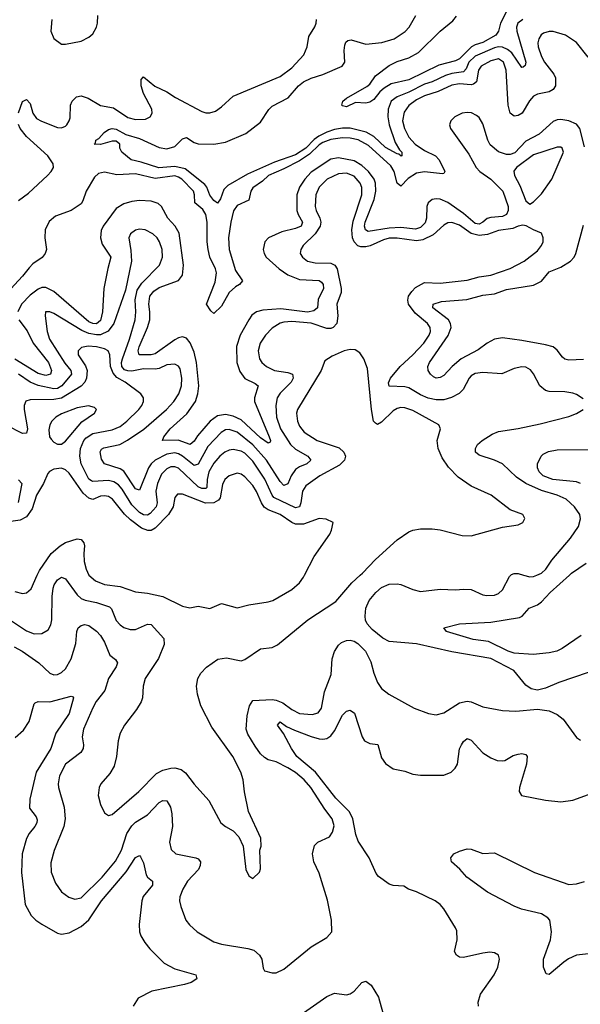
# Model space of a CAD drawing. Header units: inches. Extents: x 1694797 to 1849917, y 907313 to 1017959.
# Tile 428 of 656: x 1743916 to 1746789, y 1007799 to 1012849. Entities that reach past the tile are written whole.
import ezdxf

# ---------------------------------------------------------------- set-up
doc = ezdxf.new("R2010")
doc.units = ezdxf.units.IN
doc.header["$MEASUREMENT"] = 0
doc.layers.add('B7040', color=7, linetype='Continuous')
doc.layers.add('B7041', color=7, linetype='Continuous')

msp = doc.modelspace()

# ---------------------------------------------------------------- linework, layer by layer
at = {"layer": 'B7040', "color": 5}
for points, elevation in [([(1743869.4, 1009769.4), (1743950, 1009713.6), (1743990, 1009699.4), (1744030, 1009700.2), (1744061, 1009719), (1744075.4, 1009744.6), (1744080.5, 1009770), (1744081.9, 1009890), (1744086.8, 1009933.2), (1744091.6, 1009950), (1744110, 1009976.5), (1744130, 1009988.9), (1744150, 1009981.1), (1744210, 1009898), (1744230, 1009879.5), (1744251, 1009871), (1744310, 1009859.6), (1744376.6, 1009836.6), (1744386.3, 1009826.3), (1744410, 1009767.5), (1744430, 1009744.6), (1744450, 1009730.9), (1744481.5, 1009721.5), (1744510, 1009721.7), (1744570, 1009748.5), (1744590, 1009747.3), (1744654.7, 1009674.7), (1744656.2, 1009643.8), (1744627, 1009573), (1744558.9, 1009470), (1744548.9, 1009430), (1744544.9, 1009370), (1744538.3, 1009350), (1744515.2, 1009310), (1744453.1, 1009230), (1744430.3, 1009190), (1744419.6, 1009150), (1744411.5, 1009070), (1744399.8, 1009020.2), (1744376.9, 1008983.1), (1744331.7, 1008930), (1744322.3, 1008910), (1744317.4, 1008870), (1744330, 1008822.8), (1744350, 1008780.7), (1744370, 1008767.7), (1744390, 1008772.4), (1744525.7, 1008890), (1744617.2, 1008982.8), (1744650, 1009000.2), (1744689.9, 1009010.1), (1744710.9, 1009010.9), (1744743.1, 1009003.1), (1744766.3, 1008986.3), (1744810, 1008927), (1744884.7, 1008844.7), (1744947.3, 1008730), (1744970, 1008710.6), (1745010, 1008688), (1745038.2, 1008658.2), (1745061.6, 1008610), (1745074.8, 1008490), (1745090, 1008458), (1745110, 1008444.7), (1745144, 1008476), (1745150, 1008494), (1745147.3, 1008590), (1745152.6, 1008610), (1745150.9, 1008650), (1745087.9, 1008787.9), (1745067.9, 1008887.9), (1745061.5, 1008950), (1745049, 1008990), (1745007.3, 1009070), (1744900.1, 1009220.1), (1744843.7, 1009330), (1744827, 1009390), (1744821.8, 1009430), (1744828.6, 1009470), (1744843.6, 1009496.4), (1744872.7, 1009527.3), (1744931, 1009569), (1744975.2, 1009575.3), (1745050, 1009559.7), (1745070, 1009567.6), (1745150, 1009622), (1745210, 1009628.7), (1745237.4, 1009642.6), (1745392.3, 1009770), (1745535.2, 1009864.8), (1745618.8, 1009961.2), (1745661.6, 1010000)], 860), ([(1743890, 1009915.4), (1743930, 1009904.9), (1743950, 1009909.2), (1743975.3, 1009930), (1744006, 1010000)], 880), ([(1744269.8, 1010000), (1744270, 1009999.6), (1744304.6, 1009970), (1744350, 1009952.4), (1744430, 1009941.9), (1744510, 1009913.4), (1744570, 1009907.3), (1744650, 1009890.2), (1744750, 1009840.8), (1744788, 1009832), (1744830, 1009840.3), (1744890, 1009828.8), (1744950, 1009854.9), (1745030, 1009832.6), (1745090, 1009847.8), (1745190, 1009862.8), (1745213.6, 1009870), (1745310, 1009927), (1745350, 1009960.4), (1745371, 1009990), (1745376.1, 1010000)], 880), ([(1746830, 1009500.8), (1746678.8, 1009450), (1746610, 1009419.6), (1746570, 1009409.5), (1746536.6, 1009416.6), (1746510, 1009434.7), (1746448.6, 1009510), (1746330, 1009572.6), (1746130, 1009606.1), (1745950, 1009647.5), (1745810, 1009660.3), (1745777, 1009677), (1745721.5, 1009721.5), (1745696.9, 1009750), (1745688.4, 1009768.4), (1745685.8, 1009790), (1745689.9, 1009830), (1745707.3, 1009870), (1745740.8, 1009910), (1745770, 1009935.9), (1745810, 1009952.9), (1745850, 1009955.8), (1745870, 1009952.6), (1745930, 1009926.9), (1745970, 1009916.5), (1746070, 1009927.2), (1746150, 1009924.7), (1746190, 1009928.2), (1746230, 1009925.5), (1746290, 1009899.6), (1746310, 1009895.6), (1746350, 1009896.9), (1746370, 1009904.9), (1746390, 1009923.7), (1746426.5, 1009993.5), (1746433.8, 1010000)], 840), ([(1746794, 1009690), (1746696.1, 1009623.9), (1746669.3, 1009610.7), (1746630, 1009600.7), (1746547.8, 1009592.2), (1746450, 1009599.1), (1746418.8, 1009610), (1746319.1, 1009659.1), (1746239.5, 1009670), (1746102.7, 1009710), (1746089.2, 1009730), (1746169.8, 1009750.2), (1746330, 1009758.3), (1746477.1, 1009782.9), (1746490.8, 1009790), (1746526.3, 1009830), (1746570, 1009846.8), (1746590, 1009862.3), (1746635.4, 1009910), (1746733.1, 1010000)], 820), ([(1746498.4, 1010000), (1746530, 1009991.1), (1746550, 1009993.2), (1746566, 1010000)], 840), ([(1743887.5, 1009632.5), (1743927.7, 1009610), (1744014, 1009550), (1744070, 1009497.2), (1744090, 1009489.3), (1744110, 1009490.2), (1744130, 1009500.2), (1744150, 1009519.7), (1744179.9, 1009570), (1744203.8, 1009650), (1744209.1, 1009710.9), (1744215.4, 1009730), (1744230, 1009741.3), (1744250, 1009746.4), (1744270, 1009741.1), (1744310, 1009712.1), (1744330, 1009690.2), (1744350, 1009656.9), (1744377.3, 1009590), (1744406.6, 1009566.6), (1744417.3, 1009550), (1744410.9, 1009530), (1744370.8, 1009470), (1744351.3, 1009408.7), (1744308.3, 1009351.7), (1744290, 1009319.7), (1744242.2, 1009210), (1744236.3, 1009170), (1744243, 1009130), (1744241.5, 1009110), (1744229.2, 1009090), (1744150, 1009030.8), (1744118.9, 1008970), (1744112.1, 1008930), (1744114.7, 1008910), (1744143.7, 1008810), (1744149.4, 1008750), (1744141.8, 1008710), (1744093.2, 1008586.8), (1744075, 1008525), (1744076.7, 1008476.7), (1744099.6, 1008419.6), (1744130, 1008375.6), (1744167.4, 1008347.4), (1744198.2, 1008338.2), (1744230, 1008344.7), (1744338.1, 1008450), (1744407, 1008533), (1744437.2, 1008590), (1744464.9, 1008675.1), (1744490, 1008714.6), (1744510, 1008733.6), (1744570, 1008770.9), (1744630, 1008834.3), (1744650, 1008844.2), (1744670, 1008841.7), (1744689.2, 1008810), (1744695.2, 1008775.2), (1744699.2, 1008710), (1744684.1, 1008630), (1744692.1, 1008592.1), (1744716.3, 1008570), (1744818, 1008550), (1744830, 1008544.7), (1744843.2, 1008530), (1744841.4, 1008510), (1744831.8, 1008490), (1744775.5, 1008430), (1744752.4, 1008390), (1744736.9, 1008350), (1744735.6, 1008330), (1744741.1, 1008301.1), (1744767.2, 1008230), (1744785.9, 1008205.9), (1744826, 1008170), (1744910, 1008119.1), (1744950, 1008106.9), (1745084.8, 1008084.8), (1745115.8, 1008075.8), (1745144.9, 1008050), (1745156.3, 1008030), (1745164, 1007984), (1745170.8, 1007970.8), (1745210, 1007960.5), (1745230, 1007960.4), (1745270, 1007978.4), (1745410, 1008093.4), (1745490, 1008140.5), (1745516.2, 1008170), (1745514, 1008230), (1745493.4, 1008333.4), (1745450.8, 1008470.8), (1745423.5, 1008530), (1745417, 1008570), (1745427, 1008613), (1745444, 1008630), (1745502.9, 1008657.1), (1745518.7, 1008681.3), (1745526.7, 1008713.3), (1745517.4, 1008750), (1745479.6, 1008799.6), (1745407.7, 1008910), (1745374.3, 1008950), (1745330, 1008987.2), (1745290, 1009011.6), (1745230, 1009042), (1745190, 1009052.4), (1745170, 1009065.3), (1745150, 1009084.1), (1745122.1, 1009122.1), (1745084.8, 1009184.8), (1745077.3, 1009210), (1745081.1, 1009278.9), (1745094.2, 1009330), (1745110, 1009356.1), (1745210, 1009362.4), (1745230, 1009359.4), (1745264.4, 1009344.4), (1745310.2, 1009310), (1745350, 1009290.1), (1745415, 1009285), (1745446.1, 1009293.9), (1745461.9, 1009318.1), (1745478.3, 1009401.7), (1745512.6, 1009490), (1745517.2, 1009570), (1745530, 1009608.8), (1745550, 1009640.3), (1745565.9, 1009654.1), (1745590, 1009665), (1745610, 1009665.8), (1745630, 1009661.1), (1745648.8, 1009650), (1745687.9, 1009610), (1745714.7, 1009554.7), (1745730, 1009497.3), (1745749.4, 1009449.4), (1745770, 1009418.4), (1745807.7, 1009390), (1745937.1, 1009317.1), (1746010.3, 1009290.3), (1746050, 1009284.2), (1746090, 1009294), (1746170, 1009345), (1746210, 1009353.8), (1746230.1, 1009350.1), (1746290, 1009324), (1746390, 1009305.3), (1746458, 1009302), (1746570, 1009313), (1746630, 1009303.7), (1746670, 1009285.7), (1746701, 1009261), (1746770, 1009167.7), (1746790, 1009152.7)], 840), ([(1743892.8, 1009167.2), (1743934.8, 1009205.2), (1743963.8, 1009250), (1743990, 1009340.5), (1743994.8, 1009345.3), (1744010, 1009351.4), (1744070, 1009349.2), (1744179.2, 1009379.2), (1744190, 1009376), (1744191.2, 1009370), (1744168.6, 1009290), (1744100.7, 1009190), (1744075.4, 1009110), (1743999.6, 1008990), (1743966.8, 1008850), (1743965.1, 1008805.1), (1743999.6, 1008759.6), (1744005.1, 1008745.1), (1744003.9, 1008730), (1743992.9, 1008710), (1743964.4, 1008675.6), (1743950.1, 1008649.9), (1743928.1, 1008570), (1743925.1, 1008474.9), (1743943.5, 1008310), (1743974.4, 1008254.4), (1743998.7, 1008230), (1744029.4, 1008209.4), (1744110, 1008162.8), (1744130, 1008157.8), (1744170, 1008165.9), (1744230, 1008197.8), (1744270, 1008232.1), (1744334.6, 1008330), (1744461.1, 1008478.9), (1744510, 1008551.7), (1744530, 1008561.3), (1744535, 1008555), (1744550, 1008524.9), (1744563.5, 1008463.5), (1744570.8, 1008450.8), (1744597, 1008430), (1744597.1, 1008417.1), (1744596.5, 1008410), (1744549.2, 1008350.8), (1744541.2, 1008330), (1744527.7, 1008207.7), (1744530.2, 1008170.2), (1744536.9, 1008150), (1744556.4, 1008116.4), (1744583.1, 1008083.1), (1744656.9, 1008010), (1744710, 1007980.9), (1744818, 1007950), (1744823.1, 1007930), (1744794.9, 1007910), (1744760.3, 1007899.7), (1744593.6, 1007866.4), (1744523.1, 1007830), (1744496.5, 1007790)], 820), ([(1746267.6, 1007790), (1746265.5, 1007810), (1746278.3, 1007850), (1746348, 1007950), (1746366, 1007990), (1746375.1, 1008030), (1746369.4, 1008050), (1746350, 1008062.4), (1746325.9, 1008065.9), (1746290, 1008061.6), (1746190, 1008038.1), (1746170, 1008041), (1746154, 1008050), (1746144.8, 1008070), (1746157.4, 1008130), (1746155.6, 1008175.6), (1746150, 1008191.5), (1746090, 1008287.6), (1746070.9, 1008310), (1746046, 1008330), (1745950, 1008374.9), (1745909.2, 1008389.2), (1745885.2, 1008405.2), (1745830, 1008407.9), (1745810, 1008414.2), (1745754.3, 1008454.3), (1745742.4, 1008470), (1745707.7, 1008550), (1745650, 1008635.1), (1745638.5, 1008670), (1745623.7, 1008750), (1745605.8, 1008785.8), (1745536.6, 1008856.6), (1745431.2, 1008990), (1745335.8, 1009070), (1745308.7, 1009110), (1745267.6, 1009187.6), (1745236.9, 1009230), (1745250, 1009246.7), (1745283.8, 1009223.8), (1745324.5, 1009204.5), (1745410, 1009172.3), (1745450, 1009160.9), (1745470, 1009158.6), (1745490, 1009162.3), (1745510, 1009175), (1745530, 1009200.7), (1745570, 1009281.7), (1745590, 1009301.7), (1745610, 1009307.2), (1745631.7, 1009291.7), (1745671.3, 1009171.3), (1745683.2, 1009150), (1745710, 1009136.8), (1745750.8, 1009130.8), (1745770, 1009062), (1745790, 1009034.2), (1745830, 1009006.5), (1745890, 1008993.7), (1745930, 1008979.5), (1745970, 1008973.4), (1746090, 1008974.3), (1746126.6, 1008990), (1746148.4, 1009010), (1746158.9, 1009030), (1746170.6, 1009109.4), (1746179.3, 1009130), (1746190, 1009147), (1746210, 1009162.6), (1746230, 1009153.1), (1746290, 1009088.7), (1746330, 1009063), (1746363, 1009050), (1746390, 1009046.9), (1746402, 1009050), (1746445.7, 1009074.3), (1746470, 1009081.5), (1746490, 1009084.7), (1746510, 1009080.4), (1746516.1, 1009070), (1746514, 1009030), (1746477, 1008910), (1746475.5, 1008890), (1746487.3, 1008870), (1746610, 1008845.7), (1746690, 1008837.4), (1746750, 1008846), (1746850, 1008882.2)], 820), ([(1746910, 1008066.1), (1746770, 1008049.9), (1746728.3, 1008031.7), (1746704.5, 1008015.5), (1746630, 1007951.6), (1746614.2, 1007954.2), (1746600.9, 1007990), (1746600.6, 1008030), (1746636.7, 1008130), (1746641.2, 1008170), (1746632.6, 1008230), (1746622.7, 1008242.8), (1746590, 1008262.6), (1746487.5, 1008287.5), (1746450, 1008301.5), (1746313.3, 1008373.3), (1746207, 1008450), (1746172.3, 1008492.3), (1746128.7, 1008530), (1746125.7, 1008550), (1746141.3, 1008570), (1746170, 1008584.7), (1746210, 1008596.1), (1746230, 1008594), (1746290, 1008572), (1746350, 1008575.3), (1746555.1, 1008475.1), (1746730, 1008413.8), (1746770, 1008416.1), (1746811, 1008429)], 780), ([(1745370, 1007754.9), (1745490, 1007839), (1745530, 1007856.5), (1745590, 1007847.6), (1745610, 1007851.7), (1745630, 1007865.7), (1745670, 1007910.4), (1745690, 1007918), (1745717.3, 1007897.3), (1745755.3, 1007835.3), (1745784.9, 1007724.9)], 820)]:
    msp.add_lwpolyline(points, dxfattribs=dict(at, elevation=elevation))
at = {"layer": 'B7041', "color": 5}
for points, elevation in [([(1744080.5, 1012850), (1744075.2, 1012790), (1744091.4, 1012751.4), (1744130, 1012723.7), (1744150, 1012723.1), (1744230, 1012739), (1744270, 1012758.3), (1744290, 1012776.5), (1744309.8, 1012810), (1744314.2, 1012830), (1744316.1, 1012870)], 820), ([(1746494.5, 1012850), (1746469.5, 1012830), (1746462.1, 1012810), (1746463.4, 1012790), (1746510.1, 1012630), (1746506.8, 1012613.2), (1746495.4, 1012604.6), (1746490, 1012603.1), (1746437.8, 1012677.8), (1746416.2, 1012696.2), (1746390, 1012706.9), (1746370, 1012708.9), (1746350, 1012704.6), (1746250, 1012661.8), (1746218.4, 1012630), (1746203.3, 1012596.7), (1746190, 1012580.6), (1746130, 1012572.9), (1746097.3, 1012562.7), (1746030, 1012530.2), (1745990, 1012517.1), (1745910, 1012476.5), (1745850, 1012453.6), (1745820.3, 1012430), (1745804.9, 1012390), (1745803.2, 1012350), (1745808.8, 1012310), (1745839.5, 1012219.5), (1745861.8, 1012181.8), (1745873.8, 1012170), (1745874.8, 1012150), (1745871.1, 1012148.9), (1745859.1, 1012159.1), (1745850, 1012160.3), (1745790, 1012193.8), (1745730, 1012250), (1745692.2, 1012272.2), (1745610, 1012292.5), (1745570, 1012292.8), (1745530, 1012284.7), (1745490, 1012272.6), (1745448.1, 1012251.9), (1745425.3, 1012234.7), (1745382.1, 1012190), (1745330, 1012155.7), (1745221.8, 1012118.2), (1745083, 1012057), (1744982.2, 1011997.8), (1744962.1, 1011977.9), (1744944.2, 1011930), (1744930, 1011907.4), (1744910, 1011922), (1744890, 1011948.3), (1744874.5, 1011990), (1744864.2, 1012004.2), (1744763.2, 1012083.2), (1744710, 1012095.1), (1744628.6, 1012088.6), (1744538.6, 1012118.6), (1744487, 1012130), (1744439, 1012170), (1744429.2, 1012190), (1744429.2, 1012210), (1744410, 1012226), (1744390, 1012225.1), (1744330, 1012208.3), (1744298, 1012210), (1744304.7, 1012215.3), (1744306.6, 1012230), (1744321.5, 1012238.6), (1744348, 1012270), (1744370, 1012284.6), (1744389.2, 1012290.8), (1744410, 1012287.1), (1744460.4, 1012260.4), (1744530, 1012239.8), (1744630, 1012193.2), (1744670, 1012186.8), (1744710, 1012198.6), (1744750, 1012237), (1744770, 1012244.2), (1744810, 1012218.4), (1744830, 1012212.3), (1744910, 1012210.6), (1744970, 1012220.7), (1745074.3, 1012265.7), (1745150, 1012323.8), (1745192.1, 1012387.9), (1745210, 1012405.7), (1745292.2, 1012447.8), (1745345.3, 1012510), (1745369.9, 1012530.1), (1745410, 1012548.8), (1745470, 1012567), (1745568.7, 1012610), (1745582.6, 1012630), (1745579.5, 1012690), (1745582.7, 1012717.3), (1745587.4, 1012732.6), (1745598.2, 1012741.8), (1745615.4, 1012744.6), (1745690, 1012723.1), (1745771.4, 1012731.4), (1745834.5, 1012750), (1745891.8, 1012788.2), (1745911.2, 1012810), (1745946, 1012870)], 760), ([(1746410.1, 1012889.9), (1746380.5, 1012830), (1746370.1, 1012789.9), (1746356.9, 1012770), (1746290, 1012732), (1746250, 1012720.1), (1746230.7, 1012709.3), (1746170, 1012648.3), (1746150, 1012637.2), (1746064.5, 1012615.5), (1745910, 1012540.8), (1745819.5, 1012520.5), (1745783, 1012497), (1745761.7, 1012478.3), (1745730, 1012438.9), (1745710, 1012425.1), (1745690, 1012421.1), (1745636.1, 1012423.9), (1745590, 1012402.4), (1745570, 1012406), (1745567, 1012410), (1745572.3, 1012430), (1745590, 1012445.5), (1745694.7, 1012505.3), (1745710, 1012518.4), (1745739.5, 1012560.5), (1745810, 1012614.5), (1745850, 1012634), (1745910, 1012653), (1745959.1, 1012680.9), (1746071.2, 1012790), (1746136.4, 1012843.6), (1746154.1, 1012865.9)], 740), ([(1743909.9, 1012370.1), (1743930, 1012428.4), (1743950, 1012438.9), (1743970, 1012418), (1743982.9, 1012370), (1744002.1, 1012342.1), (1744027.7, 1012327.7), (1744110, 1012296.4), (1744130, 1012294.2), (1744150, 1012301.7), (1744157.5, 1012310), (1744169.9, 1012330), (1744173.9, 1012346.1), (1744176.7, 1012410), (1744183.8, 1012430), (1744207.1, 1012452.9), (1744230, 1012457.4), (1744266.6, 1012446.6), (1744330, 1012407.9), (1744396.4, 1012396.4), (1744470, 1012347.8), (1744510, 1012337.5), (1744561, 1012339), (1744584.4, 1012350), (1744594.9, 1012370), (1744593, 1012390), (1744549.9, 1012469.9), (1744538.1, 1012510), (1744537.7, 1012542.3), (1744550, 1012556), (1744607.5, 1012507.5), (1744670, 1012478.6), (1744714.7, 1012450), (1744850, 1012378.5), (1744870, 1012370.3), (1744890, 1012370.3), (1744920.1, 1012379.9), (1744950, 1012401.3), (1745010, 1012457.1), (1745250, 1012557.6), (1745310, 1012601.3), (1745371.4, 1012668.6), (1745388.6, 1012710), (1745397.6, 1012762.4), (1745428.1, 1012811.9), (1745435.3, 1012830), (1745436.8, 1012850)], 780), ([(1746830, 1012656.4), (1746770, 1012730.9), (1746714, 1012770), (1746650, 1012787.8), (1746630, 1012788.8), (1746600.8, 1012779.2), (1746589, 1012771), (1746576.5, 1012750), (1746571.8, 1012730), (1746573.2, 1012710), (1746590, 1012659.5), (1746605.1, 1012630), (1746653.4, 1012570), (1746661.1, 1012550), (1746661.8, 1012510), (1746650.1, 1012490), (1746630, 1012478.7), (1746570, 1012466.7), (1746550, 1012456), (1746528.3, 1012431.7), (1746490.9, 1012370), (1746470, 1012357.8), (1746450, 1012354.4), (1746428.8, 1012370), (1746420.1, 1012410), (1746409.5, 1012590), (1746396, 1012630), (1746370, 1012647.3), (1746330, 1012637.3), (1746280.4, 1012610), (1746267.2, 1012590), (1746256.2, 1012530), (1746241.4, 1012518.6), (1746230, 1012514.5), (1746170, 1012519.8), (1746130, 1012513.2), (1746060.3, 1012479.7), (1745990, 1012458.4), (1745950, 1012438.1), (1745911, 1012409), (1745885.8, 1012374.2), (1745877.8, 1012330), (1745888.4, 1012290), (1745910, 1012246.8), (1745942.5, 1012210), (1745990, 1012177.5), (1746046.3, 1012150), (1746065.9, 1012130), (1746094, 1012070), (1746090, 1012060.4), (1746082.7, 1012057.3), (1745990, 1012067.5), (1745950, 1012061.7), (1745906.7, 1012033.3), (1745870, 1011994.2), (1745850, 1012009.7), (1745835.8, 1012070), (1745818.7, 1012098.7), (1745703.2, 1012203.2), (1745650, 1012232.4), (1745610, 1012240.9), (1745570, 1012242.9), (1745510, 1012234.7), (1745470, 1012219.1), (1745450, 1012206.5), (1745400.7, 1012159.3), (1745350, 1012125.1), (1745270, 1012083.9), (1745190.1, 1012050), (1745159.5, 1012020.5), (1745110, 1011985.5), (1745100.4, 1011970), (1745090, 1011922.4), (1745030, 1011895.4), (1745012.2, 1011867.8), (1744998, 1011810), (1744985.9, 1011730), (1744989.2, 1011670), (1745022.5, 1011562.5), (1745057.8, 1011510), (1745041.8, 1011490), (1745021.3, 1011478.7), (1744989.8, 1011450.2), (1744950, 1011379.5), (1744910, 1011341.7), (1744894.6, 1011354.6), (1744873.7, 1011390), (1744917.9, 1011502.1), (1744924.4, 1011550), (1744919.3, 1011570), (1744889.9, 1011630), (1744881, 1011670), (1744875.8, 1011710), (1744876.7, 1011810), (1744870.3, 1011850), (1744854.8, 1011874.8), (1744813.3, 1011910), (1744811.5, 1011950), (1744805.7, 1011970), (1744747, 1012030), (1744730, 1012041.4), (1744710, 1012047.1), (1744610, 1012033.3), (1744510, 1012058.4), (1744413.7, 1012053.7), (1744350, 1012067.1), (1744320.3, 1012059.7), (1744299.8, 1012040.2), (1744256.3, 1011970), (1744239.8, 1011920.2), (1744230, 1011904.4), (1744180.2, 1011870), (1744098.6, 1011841.4), (1744066.6, 1011813.4), (1744046.3, 1011770), (1744044.8, 1011730), (1744053.4, 1011670), (1744046.4, 1011650), (1744030.9, 1011629.1), (1743983.8, 1011596.2), (1743963.5, 1011576.5), (1743930, 1011533), (1743850, 1011446.5)], 780), ([(1746810, 1012197), (1746786.7, 1012290), (1746770, 1012312), (1746730.3, 1012330.3), (1746690, 1012336.9), (1746670, 1012334.8), (1746650, 1012326.3), (1746577.8, 1012262.2), (1746510, 1012226.2), (1746454.1, 1012165.9), (1746430, 1012157), (1746410, 1012157), (1746370, 1012171.5), (1746327.2, 1012207.2), (1746314.5, 1012230), (1746290, 1012314.5), (1746270, 1012347.1), (1746257.3, 1012357.3), (1746230.7, 1012370.7), (1746210, 1012373.4), (1746184.2, 1012370), (1746145.6, 1012350), (1746126.2, 1012330), (1746119.4, 1012310), (1746123.2, 1012290), (1746218.2, 1012158.2), (1746255, 1012090), (1746273.6, 1012070), (1746330.3, 1012030.3), (1746391.6, 1011970), (1746419.4, 1011890), (1746419.9, 1011870), (1746410, 1011848.7), (1746390, 1011839), (1746330, 1011834.3), (1746311.5, 1011828.5), (1746290, 1011809.9), (1746270, 1011799.9), (1746250, 1011802.8), (1746190, 1011855.2), (1746110, 1011911.5), (1746070, 1011928.6), (1746050, 1011930.4), (1746030, 1011925.9), (1746008.9, 1011910), (1746002.4, 1011890), (1746001.4, 1011830), (1745993.1, 1011806.9), (1745970, 1011782.9), (1745945.1, 1011774.9), (1745870, 1011783), (1745810, 1011780.2), (1745702.1, 1011762.1), (1745688, 1011770), (1745683.6, 1011790), (1745685.7, 1011810), (1745733.1, 1011926.9), (1745741.9, 1011970), (1745738.9, 1012010), (1745732.5, 1012030), (1745704.2, 1012070), (1745670, 1012100.8), (1745630, 1012124.8), (1745550, 1012140.2), (1745510, 1012133), (1745410, 1012065.8), (1745377, 1012030), (1745349.2, 1011990), (1745336, 1011950), (1745336.3, 1011870), (1745342.4, 1011850), (1745365.1, 1011810), (1745358, 1011790), (1745330, 1011777.9), (1745259.8, 1011760.2), (1745191.4, 1011730), (1745171.4, 1011708.6), (1745163.9, 1011670), (1745168.1, 1011650), (1745179.8, 1011630), (1745245.6, 1011570), (1745290, 1011540.1), (1745350, 1011515.7), (1745450, 1011511.1), (1745462.3, 1011502.3), (1745470.5, 1011490.5), (1745472.1, 1011470), (1745445.7, 1011414.3), (1745441.7, 1011370), (1745423.8, 1011356.2), (1745390.6, 1011349.4), (1745253.5, 1011366.5), (1745161.7, 1011358.3), (1745129.7, 1011350.3), (1745106.3, 1011333.7), (1745090.1, 1011309.9), (1745045.2, 1011230), (1745027.5, 1011172.5), (1745029.2, 1011090), (1745043.6, 1011043.6), (1745070, 1011008.3), (1745122.8, 1010982.8), (1745138.2, 1010970), (1745118.6, 1010910), (1745119.3, 1010890), (1745194.1, 1010710), (1745201.6, 1010690), (1745199, 1010681), (1745190, 1010677.2), (1745150, 1010704.3), (1745050, 1010796.4), (1745010, 1010815.4), (1744970, 1010823.9), (1744930, 1010817), (1744892.1, 1010790), (1744826.3, 1010713.7), (1744810, 1010686.6), (1744790, 1010669.3), (1744727.6, 1010692.4), (1744648, 1010690), (1744655.1, 1010710), (1744687.5, 1010750), (1744772.8, 1010827.2), (1744816, 1010890), (1744828.7, 1010930), (1744833.3, 1010970), (1744822.2, 1011090), (1744810, 1011143.9), (1744790, 1011191.4), (1744770, 1011215.7), (1744750, 1011222.1), (1744730, 1011217.6), (1744710, 1011205.9), (1744610, 1011135), (1744590, 1011128.9), (1744527.4, 1011130), (1744523.2, 1011150), (1744528.5, 1011170), (1744570.7, 1011269.3), (1744582.3, 1011310), (1744583.1, 1011350), (1744577.3, 1011390), (1744582.5, 1011430), (1744603, 1011457), (1744630, 1011475.5), (1744730, 1011510.2), (1744750, 1011537.6), (1744754.6, 1011590), (1744732.9, 1011752.9), (1744712.2, 1011790), (1744674.9, 1011830), (1744642, 1011890), (1744625.6, 1011905.6), (1744590, 1011918), (1744530, 1011922), (1744490, 1011916.7), (1744450, 1011904), (1744410, 1011881), (1744343.8, 1011790), (1744333, 1011767), (1744329.3, 1011730), (1744337.7, 1011697.7), (1744383.6, 1011630), (1744366.8, 1011573.2), (1744346.2, 1011470), (1744340.2, 1011350), (1744330, 1011305.4), (1744310, 1011289.3), (1744290, 1011289.9), (1744270, 1011299.3), (1744090, 1011454.2), (1744050, 1011475.8), (1744030, 1011475.6), (1744010, 1011465.8), (1743970, 1011436.2), (1743925.6, 1011390), (1743906.1, 1011350)], 820), ([(1743910, 1011921), (1743960.5, 1011959.5), (1744058.1, 1012050), (1744077.5, 1012070), (1744088.2, 1012090), (1744087.2, 1012110), (1744060.2, 1012150), (1743950.9, 1012250), (1743917.6, 1012290), (1743909.5, 1012310.5)], 780), ([(1746804.1, 1010904.1), (1746770, 1010926.6), (1746750, 1010933.6), (1746710, 1010940.5), (1746630, 1010941.4), (1746610, 1010947.4), (1746582.3, 1010970), (1746550, 1011031.5), (1746533.3, 1011053.3), (1746510, 1011066.4), (1746490, 1011068.7), (1746450, 1011058.8), (1746387.5, 1011032.5), (1746290, 1011038.4), (1746250, 1011033.2), (1746230, 1011021.8), (1746219.4, 1011010), (1746188.3, 1010951.7), (1746168.9, 1010931.1), (1746129.1, 1010910.9), (1746090, 1010899.5), (1746050, 1010898.4), (1746010, 1010907), (1745970, 1010924.9), (1745910, 1010961.3), (1745890, 1010966.3), (1745810, 1010968.9), (1745805.5, 1010985.5), (1745816.8, 1011010), (1745865, 1011070), (1745931, 1011130), (1745987, 1011190), (1746013.7, 1011230), (1746020.8, 1011250), (1746019.9, 1011270), (1746005.7, 1011290), (1745943.2, 1011343.2), (1745909.3, 1011390), (1745904.3, 1011410), (1745909, 1011430), (1745924.8, 1011455.2), (1745944.5, 1011475.5), (1745990, 1011500.1), (1746070, 1011498.1), (1746210, 1011513.5), (1746270, 1011530.1), (1746330, 1011537.9), (1746430, 1011572.9), (1746501.6, 1011610), (1746570, 1011663.7), (1746589.7, 1011690), (1746598.3, 1011710), (1746598.9, 1011730), (1746590, 1011754.5), (1746549, 1011770), (1746511.5, 1011791.5), (1746494.1, 1011794.1), (1746470, 1011789.7), (1746442.7, 1011777.3), (1746370, 1011767.9), (1746312.8, 1011747.2), (1746270, 1011741.6), (1746230, 1011752.6), (1746170, 1011794.5), (1746130, 1011809.2), (1746110, 1011807.3), (1746090, 1011794.4), (1746035.6, 1011744.4), (1745981.1, 1011718.9), (1745950, 1011715), (1745850, 1011727.5), (1745810, 1011727.6), (1745780.1, 1011719.9), (1745711.6, 1011688.4), (1745690, 1011683.2), (1745663.5, 1011683.5), (1745648.7, 1011688.7), (1745629.9, 1011709.9), (1745622.3, 1011730), (1745618, 1011770), (1745624.6, 1011815.4), (1745669, 1011950), (1745668.5, 1011988.5), (1745660.2, 1012010), (1745630, 1012045.7), (1745590, 1012062), (1745550, 1012058.8), (1745491.1, 1012030), (1745450.1, 1011990), (1745434.2, 1011950), (1745430.7, 1011890), (1745435, 1011870), (1745454.8, 1011830), (1745458.7, 1011810), (1745455.7, 1011790), (1745430.4, 1011749.6), (1745368, 1011690), (1745355.8, 1011670), (1745354, 1011650), (1745364.9, 1011630), (1745390.4, 1011610), (1745430, 1011600.8), (1745510, 1011599.9), (1745530.1, 1011590.1), (1745543.4, 1011570), (1745563, 1011470), (1745563.1, 1011450), (1745540.9, 1011390), (1745545.6, 1011330), (1745541.2, 1011290), (1745522, 1011270), (1745510, 1011264.6), (1745490, 1011264.4), (1745410, 1011292.2), (1745310, 1011300.5), (1745270, 1011297.6), (1745250, 1011291.4), (1745210, 1011266), (1745174.8, 1011230), (1745148, 1011190), (1745137.6, 1011150), (1745144.6, 1011110), (1745157.5, 1011090), (1745180.2, 1011070), (1745221.1, 1011050), (1745290, 1011038.4), (1745314.2, 1011030), (1745317.6, 1011010), (1745306.8, 1010990), (1745250, 1010933.7), (1745236.1, 1010910), (1745227.9, 1010870), (1745232.6, 1010810), (1745253.1, 1010750), (1745303.8, 1010670), (1745330, 1010645.2), (1745392.7, 1010610), (1745407.2, 1010590), (1745388, 1010570), (1745350, 1010554.7), (1745330, 1010541.5), (1745307.5, 1010510), (1745290, 1010468.5), (1745270, 1010459.8), (1745250, 1010480.9), (1745180.5, 1010590), (1745110, 1010667.7), (1745030, 1010733.5), (1744990, 1010746.9), (1744970, 1010744.3), (1744948.2, 1010731.8), (1744880, 1010660), (1744830, 1010568.3), (1744810, 1010562.3), (1744750, 1010610.3), (1744730, 1010622.1), (1744710, 1010627.1), (1744670, 1010619.9), (1744610.1, 1010590), (1744589.3, 1010570.7), (1744575.4, 1010550), (1744530, 1010435.4), (1744510, 1010443.1), (1744450, 1010532.5), (1744430, 1010545.1), (1744350.9, 1010570.9), (1744335, 1010595), (1744327.8, 1010632.2), (1744334.7, 1010645.3), (1744346.4, 1010653.6), (1744429.3, 1010670.7), (1744468.7, 1010691.3), (1744551.2, 1010748.8), (1744668.6, 1010850), (1744705.9, 1010890), (1744731.7, 1010930), (1744744.2, 1010970), (1744747.5, 1011010), (1744738.5, 1011058.5), (1744730, 1011071.9), (1744710, 1011081.1), (1744670, 1011078), (1744630, 1011059.9), (1744610, 1011056.4), (1744550, 1011058.4), (1744490, 1011046.7), (1744470, 1011047.1), (1744453.1, 1011053.1), (1744438.6, 1011070), (1744437.2, 1011090), (1744442, 1011110), (1744477.7, 1011210), (1744506.9, 1011310), (1744510.8, 1011350), (1744508, 1011412), (1744517.9, 1011462.1), (1744542.1, 1011497.9), (1744632.3, 1011590), (1744648.2, 1011630), (1744646.2, 1011670), (1744632.5, 1011710), (1744620.4, 1011730), (1744598, 1011750), (1744558, 1011770), (1744530, 1011774.6), (1744510, 1011769.8), (1744483.2, 1011750), (1744474.4, 1011730), (1744485.3, 1011665.3), (1744488.4, 1011610), (1744458.5, 1011461.5), (1744398.9, 1011290), (1744368.7, 1011251.3), (1744330, 1011233.1), (1744310, 1011231.6), (1744270, 1011238.4), (1744234.3, 1011254.3), (1744090, 1011341.7), (1744070, 1011351.1), (1744048.2, 1011350), (1744046, 1011330), (1744057, 1011250), (1744069.1, 1011210), (1744147.4, 1011087.4), (1744177.8, 1011050), (1744180.4, 1011030), (1744131.9, 1010970), (1744110, 1010957.4), (1744090, 1010956.2), (1744010, 1010973.2), (1743970, 1010989.6), (1743910, 1011029.9)], 840), ([(1746805.9, 1011105.9), (1746730, 1011103), (1746710, 1011107.6), (1746697.4, 1011117.4), (1746670, 1011154.5), (1746649.7, 1011170), (1746610, 1011181.6), (1746490, 1011204.1), (1746390, 1011216.4), (1746349.8, 1011209.8), (1746312.1, 1011190), (1746264.8, 1011155.2), (1746179, 1011110), (1746132.7, 1011070), (1746090, 1011023.5), (1746070, 1011012.9), (1746050, 1011010.9), (1746036.9, 1011016.9), (1746021.1, 1011030), (1746008.7, 1011050), (1746008, 1011070), (1746016.5, 1011090), (1746111.8, 1011228.2), (1746126.5, 1011270), (1746124.4, 1011290), (1746113.3, 1011310), (1746033.8, 1011370), (1746034.3, 1011390), (1746077.2, 1011402.8), (1746207.3, 1011412.7), (1746290, 1011435.9), (1746350, 1011441.9), (1746410, 1011464.5), (1746550, 1011487.9), (1746590, 1011507.9), (1746630, 1011554.7), (1746690, 1011578.8), (1746739.4, 1011610), (1746757, 1011630), (1746767, 1011650), (1746805.3, 1011794.7)], 820), ([(1743911.9, 1011310), (1743953.3, 1011253.3), (1743984.2, 1011190), (1744063, 1011090), (1744078.8, 1011050), (1744073.7, 1011030), (1744050, 1011024), (1744010, 1011034.4), (1743890, 1011107.7)], 820), ([(1745661.6, 1010000), (1745672.7, 1010010), (1745739.5, 1010080.5), (1745850, 1010180.3), (1745910, 1010221.6), (1745930, 1010230.4), (1745970, 1010237.6), (1746030, 1010237.6), (1746070, 1010231.8), (1746183.4, 1010203.4), (1746230, 1010200.9), (1746390, 1010245.3), (1746470, 1010257.3), (1746494, 1010270), (1746504, 1010290), (1746494, 1010310), (1746430, 1010334), (1746331.6, 1010410), (1746230, 1010456.3), (1746163, 1010503), (1746113.3, 1010553.3), (1746081, 1010601.1), (1746059.8, 1010650), (1746055.3, 1010690), (1746072.6, 1010750), (1746064.5, 1010770), (1745930, 1010845), (1745890, 1010858.5), (1745870, 1010859.8), (1745850, 1010854.8), (1745830, 1010842.6), (1745770, 1010784.5), (1745750, 1010771.7), (1745738.9, 1010778.9), (1745729.9, 1010789.9), (1745718.1, 1010850), (1745698.9, 1011058.9), (1745679.7, 1011110), (1745659.8, 1011139.8), (1745634.7, 1011154.7), (1745610, 1011157.4), (1745578, 1011150), (1745516.7, 1011123.3), (1745480.2, 1011099.8), (1745460.2, 1011050), (1745339.5, 1010850), (1745334.1, 1010830), (1745339.4, 1010790), (1745350, 1010764.6), (1745373.2, 1010733.2), (1745440.2, 1010690), (1745552.4, 1010652.4), (1745577, 1010630), (1745585.3, 1010610), (1745580.9, 1010590), (1745555.4, 1010564.6), (1745454.4, 1010510), (1745382.2, 1010457.8), (1745365.7, 1010430), (1745356.9, 1010370), (1745349.6, 1010350.4), (1745330, 1010344.6), (1745218.3, 1010398.3), (1745209.2, 1010409.2), (1745172.4, 1010492.4), (1745110, 1010584.5), (1745070, 1010624.8), (1745050, 1010636), (1745010, 1010644), (1744990, 1010640.7), (1744967.8, 1010630), (1744942, 1010610), (1744910, 1010573.6), (1744885.4, 1010530), (1744876.8, 1010490), (1744874.5, 1010450), (1744870, 1010443.7), (1744850, 1010443.4), (1744830, 1010453), (1744730, 1010547.8), (1744710, 1010556), (1744690, 1010555.1), (1744670, 1010545.6), (1744642.8, 1010517.2), (1744621.7, 1010470), (1744614.3, 1010430), (1744621.1, 1010370), (1744616, 1010350), (1744584.3, 1010315.7), (1744570, 1010307.6), (1744550, 1010309.9), (1744530, 1010321.5), (1744490, 1010360.1), (1744440.8, 1010440.8), (1744422.3, 1010462.3), (1744397.9, 1010477.9), (1744370, 1010485.2), (1744290, 1010480.1), (1744283.3, 1010483.3), (1744270, 1010492.7), (1744231.6, 1010570), (1744223.1, 1010610), (1744226.6, 1010650), (1744243.8, 1010690), (1744255.7, 1010704.3), (1744290, 1010727), (1744390, 1010744.4), (1744430, 1010762.2), (1744464.9, 1010790), (1744525.5, 1010850), (1744541.6, 1010870), (1744550.8, 1010890.8), (1744549.8, 1010910), (1744536.4, 1010930), (1744456.8, 1010990), (1744414.1, 1011014.1), (1744395.1, 1011035.1), (1744380.7, 1011070), (1744377.8, 1011130), (1744369.8, 1011150), (1744350, 1011161.1), (1744309.4, 1011170), (1744266.2, 1011173.8), (1744232.7, 1011167.3), (1744214.7, 1011150), (1744214.8, 1011130), (1744252.6, 1011072.6), (1744261, 1011050), (1744258.8, 1011010), (1744250.3, 1010989.7), (1744231.1, 1010968.9), (1744130, 1010907.3), (1744090, 1010900.4), (1743970, 1010899), (1743947.1, 1010892.9), (1743938.9, 1010870), (1743938, 1010850), (1743955.7, 1010750), (1743950, 1010728.1), (1743930, 1010726.2), (1743850, 1010767.5)], 860), ([(1746566, 1010000), (1746590, 1010010.2), (1746612.5, 1010030), (1746643.9, 1010076.1), (1746739.1, 1010190), (1746780.5, 1010250), (1746790.9, 1010289.1), (1746786.9, 1010310), (1746759.1, 1010350), (1746716.4, 1010390), (1746671.3, 1010410), (1746590, 1010433.1), (1746509.1, 1010469.1), (1746462.3, 1010502.3), (1746390.4, 1010570.4), (1746349.5, 1010589.5), (1746270, 1010614.7), (1746252.6, 1010630), (1746251.1, 1010650), (1746261.3, 1010670), (1746285.6, 1010690), (1746337.8, 1010722.2), (1746370, 1010736.6), (1746470, 1010751.9), (1746583.3, 1010776.7), (1746730, 1010814), (1746770, 1010828.5), (1746804, 1010850)], 840), ([(1746790, 1010469.9), (1746770, 1010477.6), (1746647.8, 1010490), (1746599.3, 1010510), (1746577.6, 1010530), (1746569.8, 1010550), (1746569.8, 1010570.2), (1746587.8, 1010610), (1746598.9, 1010621.1), (1746625.5, 1010634.5), (1746670, 1010642.4), (1746864.6, 1010644.6)], 820), ([(1745376.1, 1010000), (1745424.6, 1010095.4), (1745504.5, 1010210), (1745514.5, 1010230), (1745522, 1010270), (1745487, 1010287), (1745450, 1010289.6), (1745370, 1010260.8), (1745330, 1010261.2), (1745310, 1010269.3), (1745250, 1010310.9), (1745190, 1010334.2), (1745168.7, 1010348.7), (1745154.2, 1010370), (1745130, 1010428.8), (1745110, 1010459.1), (1745070, 1010503.5), (1745050, 1010517.7), (1745030, 1010522.2), (1744990, 1010509.8), (1744966.8, 1010490), (1744954.8, 1010465.2), (1744942.9, 1010397.1), (1744934.8, 1010385.2), (1744910, 1010370.7), (1744868.7, 1010368.7), (1744750, 1010414.7), (1744725.3, 1010414.7), (1744710, 1010398.4), (1744701.5, 1010350), (1744679.2, 1010310), (1744610, 1010240.1), (1744590, 1010229), (1744571.9, 1010228.1), (1744540.6, 1010240.6), (1744483, 1010283), (1744452.8, 1010312.8), (1744391, 1010390), (1744370, 1010403.2), (1744350, 1010407.4), (1744330, 1010404.9), (1744290, 1010388.3), (1744270, 1010393.8), (1744240.6, 1010420.6), (1744170, 1010522.9), (1744150, 1010540.7), (1744130, 1010548.7), (1744090, 1010542.6), (1744068.4, 1010531.6), (1744059.7, 1010520.3), (1744038.3, 1010470), (1744002.2, 1010410), (1743979.5, 1010340.5), (1743950, 1010298.7), (1743917.6, 1010282.4), (1743835.6, 1010270)], 880), ([(1743909.1, 1010489.1), (1743926, 1010470), (1743907.7, 1010372.3)], 860), ([(1744006, 1010000), (1744016.4, 1010023.6), (1744077.8, 1010110), (1744123.9, 1010150), (1744150, 1010166.5), (1744210, 1010185.3), (1744230, 1010181.8), (1744244.7, 1010164.7), (1744248.2, 1010150), (1744243.8, 1010110), (1744245.8, 1010070), (1744255.9, 1010030), (1744269.8, 1010000)], 880), ([(1746733.1, 1010000), (1746744, 1010010), (1746819, 1010061)], 820), ([(1746433.8, 1010000), (1746437.1, 1010002.9), (1746450, 1010008.4), (1746470, 1010008), (1746498.4, 1010000)], 840)]:
    msp.add_lwpolyline(points, dxfattribs=dict(at, elevation=elevation))
for points, elevation in [([(1746690, 1012195.1), (1746670, 1012194), (1746550, 1012155.9), (1746462.6, 1012090), (1746448.6, 1012071.4), (1746451.3, 1012050), (1746479, 1011999), (1746510, 1011919.1), (1746530, 1011902.4), (1746550, 1011915.3), (1746590, 1011954.9), (1746643.5, 1012030), (1746702.7, 1012170), (1746696.9, 1012190)], 840), ([(1744268.3, 1010868.3), (1744210, 1010857.7), (1744130, 1010827), (1744100.7, 1010810), (1744080.9, 1010790), (1744069.5, 1010770), (1744064.5, 1010744.5), (1744068.6, 1010710), (1744076.6, 1010696.6), (1744090, 1010682.4), (1744110, 1010671.3), (1744130, 1010671.3), (1744150, 1010687.1), (1744234.1, 1010785.9), (1744299.5, 1010830), (1744309.2, 1010850), (1744299.6, 1010859.6)], 880)]:
    msp.add_lwpolyline(points, close=True, dxfattribs=dict(at, elevation=elevation))

doc.saveas('drawing.dxf')
